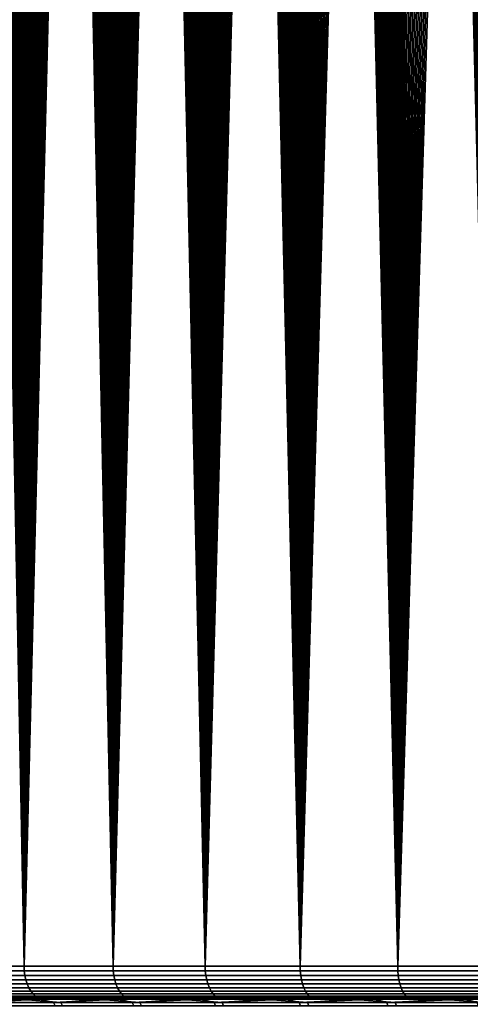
# Model space of a CAD drawing. Header units: metres. Extents: x -240 to 45, y -77 to 27.
# Tile 652 of 656: x 7.35 to 11.46, y -60.55 to -51.57. Entities that reach past the tile are written whole.
import ezdxf

# ---------------------------------------------------------------- set-up
doc = ezdxf.new("R2010")
doc.units = ezdxf.units.M
doc.layers.add('solid_102011X2', color=7, linetype='CONTINUOUS')

msp = doc.modelspace()

# ---------------------------------------------------------------- linework, layer by layer
at = {"layer": 'solid_102011X2'}
for points in [[(6.612108, -60.200001, 116.95919), (7.393722, -60.200001, 117.582504), (6.684337, -23.639614, 117.019508), (6.642581, -23.603434, 116.984711)], [(7.393722, -60.200001, 117.582504), (6.726147, -23.67569, 117.054161), (6.684337, -23.639614, 117.019508)], [(7.393722, -60.200001, 117.582504), (6.76801, -23.711664, 117.088669), (6.726147, -23.67569, 117.054161)], [(7.393722, -60.200001, 117.582504), (6.809928, -23.747536, 117.123032), (6.76801, -23.711664, 117.088669)], [(7.393722, -60.200001, 117.582504), (6.8519, -23.783308, 117.157249), (6.809928, -23.747536, 117.123032)], [(7.393722, -60.200001, 117.582504), (6.893927, -23.818977, 117.191322), (6.8519, -23.783308, 117.157249)], [(7.393722, -60.200001, 117.582504), (6.93601, -23.854548, 117.225258), (6.893927, -23.818977, 117.191322)], [(7.393722, -60.200001, 117.582504), (6.978148, -23.890018, 117.259048), (6.93601, -23.854548, 117.225258)], [(7.393722, -60.200001, 117.582504), (7.020343, -23.925392, 117.292694), (6.978148, -23.890018, 117.259048)], [(7.393722, -60.200001, 117.582504), (7.062595, -23.960665, 117.326202), (7.020343, -23.925392, 117.292694)], [(7.393722, -60.200001, 117.582504), (7.104904, -23.995842, 117.359573), (7.062595, -23.960665, 117.326202)], [(7.393722, -60.200001, 117.582504), (7.147271, -24.030922, 117.392799), (7.104904, -23.995842, 117.359573)], [(7.393722, -60.200001, 117.582504), (7.189696, -24.065905, 117.425896), (7.147271, -24.030922, 117.392799)], [(7.393722, -60.200001, 117.582504), (7.232181, -24.100794, 117.458847), (7.189696, -24.065905, 117.425896)], [(7.393722, -60.200001, 117.582504), (7.274724, -24.135586, 117.491669), (7.232181, -24.100794, 117.458847)], [(7.393722, -60.200001, 117.582504), (7.317327, -24.170284, 117.524353), (7.274724, -24.135586, 117.491669)], [(7.393722, -60.200001, 117.582504), (7.359991, -24.204889, 117.5569), (7.317327, -24.170284, 117.524353)], [(7.393722, -60.200001, 117.582504), (7.402715, -24.239401, 117.589317), (7.359991, -24.204889, 117.5569)], [(7.393722, -60.200001, 117.582504), (8.205433, -60.200001, 118.166084), (7.445501, -24.273819, 117.621597), (7.402715, -24.239401, 117.589317)], [(8.205433, -60.200001, 118.166084), (7.488349, -24.308147, 117.653748), (7.445501, -24.273819, 117.621597)], [(8.205433, -60.200001, 118.166084), (7.531259, -24.342386, 117.68576), (7.488349, -24.308147, 117.653748)], [(8.205433, -60.200001, 118.166084), (7.574229, -24.376534, 117.717644), (7.531259, -24.342386, 117.68576)], [(8.205433, -60.200001, 118.166084), (7.617257, -24.410593, 117.749397), (7.574229, -24.376534, 117.717644)], [(8.205433, -60.200001, 118.166084), (7.660342, -24.444559, 117.781006), (7.617257, -24.410593, 117.749397)], [(8.205433, -60.200001, 118.166084), (7.703483, -24.478432, 117.812485), (7.660342, -24.444559, 117.781006)], [(8.205433, -60.200001, 118.166084), (7.746677, -24.512209, 117.843826), (7.703483, -24.478432, 117.812485)], [(8.205433, -60.200001, 118.166084), (7.789925, -24.545893, 117.875031), (7.746677, -24.512209, 117.843826)], [(8.205433, -60.200001, 118.166084), (7.833222, -24.579479, 117.906097), (7.789925, -24.545893, 117.875031)], [(8.205433, -60.200001, 118.166084), (7.87657, -24.612968, 117.937027), (7.833222, -24.579479, 117.906097)], [(8.205433, -60.200001, 118.166084), (7.919966, -24.646358, 117.967812), (7.87657, -24.612968, 117.937027)], [(8.205433, -60.200001, 118.166084), (7.963408, -24.679647, 117.998459), (7.919966, -24.646358, 117.967812)], [(8.205433, -60.200001, 118.166084), (8.006894, -24.712837, 118.028969), (7.963408, -24.679647, 117.998459)], [(8.205433, -60.200001, 118.166084), (8.050425, -24.745924, 118.059334), (8.006894, -24.712837, 118.028969)], [(8.205433, -60.200001, 118.166084), (8.093996, -24.778906, 118.089561), (8.050425, -24.745924, 118.059334)], [(8.205433, -60.200001, 118.166084), (8.137609, -24.811785, 118.119644), (8.093996, -24.778906, 118.089561)], [(8.205433, -60.200001, 118.166084), (8.181258, -24.844557, 118.149582), (8.137609, -24.811785, 118.119644)], [(8.205433, -60.200001, 118.166084), (8.224946, -24.877222, 118.179375), (8.181258, -24.844557, 118.149582)], [(8.205433, -60.200001, 118.166084), (9.045224, -60.200001, 118.708481), (8.268669, -24.909781, 118.209023), (8.224946, -24.877222, 118.179375)], [(9.045224, -60.200001, 118.708481), (8.312426, -24.942228, 118.238533), (8.268669, -24.909781, 118.209023)], [(9.045224, -60.200001, 118.708481), (8.356215, -24.974566, 118.267891), (8.312426, -24.942228, 118.238533)], [(9.045224, -60.200001, 118.708481), (8.400034, -25.006792, 118.297104), (8.356215, -24.974566, 118.267891)], [(9.045224, -60.200001, 118.708481), (8.443888, -25.038912, 118.326172), (8.400034, -25.006792, 118.297104)], [(9.045224, -60.200001, 118.708481), (8.487778, -25.070929, 118.355103), (8.443888, -25.038912, 118.326172)], [(9.045224, -60.200001, 118.708481), (8.531703, -25.10284, 118.383888), (8.487778, -25.070929, 118.355103)], [(9.045224, -60.200001, 118.708481), (8.575664, -25.134649, 118.412537), (8.531703, -25.10284, 118.383888)], [(9.045224, -60.200001, 118.708481), (8.619659, -25.166355, 118.44104), (8.575664, -25.134649, 118.412537)], [(9.045224, -60.200001, 118.708481), (8.663689, -25.197956, 118.469406), (8.619659, -25.166355, 118.44104)], [(9.045224, -60.200001, 118.708481), (8.707752, -25.229452, 118.497627), (8.663689, -25.197956, 118.469406)], [(9.045224, -60.200001, 118.708481), (8.751848, -25.260845, 118.525711), (8.707752, -25.229452, 118.497627)], [(9.045224, -60.200001, 118.708481), (8.795978, -25.292133, 118.553658), (8.751848, -25.260845, 118.525711)], [(9.045224, -60.200001, 118.708481), (8.840139, -25.323317, 118.581459), (8.795978, -25.292133, 118.553658)], [(9.045224, -60.200001, 118.708481), (8.884333, -25.354395, 118.609116), (8.840139, -25.323317, 118.581459)], [(9.045224, -60.200001, 118.708481), (8.928557, -25.38537, 118.636642), (8.884333, -25.354395, 118.609116)], [(9.045224, -60.200001, 118.708481), (8.972812, -25.416239, 118.664024), (8.928557, -25.38537, 118.636642)], [(9.045224, -60.200001, 118.708481), (9.017097, -25.447002, 118.691261), (8.972812, -25.416239, 118.664024)], [(9.045224, -60.200001, 118.708481), (9.061413, -25.477661, 118.718361), (9.017097, -25.447002, 118.691261)], [(9.045224, -60.200001, 118.708481), (9.911008, -60.200001, 119.208344), (9.105757, -25.508213, 118.745323), (9.061413, -25.477661, 118.718361)], [(9.911008, -60.200001, 119.208344), (9.15013, -25.53866, 118.772148), (9.105757, -25.508213, 118.745323)], [(9.911008, -60.200001, 119.208344), (9.19857, -25.571754, 118.801254), (9.15013, -25.53866, 118.772148)], [(9.911008, -60.200001, 119.208344), (9.247043, -25.604723, 118.830185), (9.19857, -25.571754, 118.801254)], [(9.911008, -60.200001, 119.208344), (9.295547, -25.637566, 118.858955), (9.247043, -25.604723, 118.830185)], [(9.911008, -60.200001, 119.208344), (9.344084, -25.670282, 118.887566), (9.295547, -25.637566, 118.858955)], [(9.911008, -60.200001, 119.208344), (9.392653, -25.702873, 118.916008), (9.344084, -25.670282, 118.887566)], [(9.911008, -60.200001, 119.208344), (9.441257, -25.735342, 118.944283), (9.392653, -25.702873, 118.916008)], [(9.911008, -60.200001, 119.208344), (9.489891, -25.767687, 118.972397), (9.441257, -25.735342, 118.944283)], [(9.911008, -60.200001, 119.208344), (9.538557, -25.799908, 119.000351), (9.489891, -25.767687, 118.972397)], [(9.911008, -60.200001, 119.208344), (9.587253, -25.832005, 119.028137), (9.538557, -25.799908, 119.000351)], [(9.911008, -60.200001, 119.208344), (9.635977, -25.863976, 119.055763), (9.587253, -25.832005, 119.028137)], [(9.911008, -60.200001, 119.208344), (9.684729, -25.895823, 119.083221), (9.635977, -25.863976, 119.055763)], [(9.911008, -60.200001, 119.208344), (9.733507, -25.927544, 119.110512), (9.684729, -25.895823, 119.083221)], [(9.911008, -60.200001, 119.208344), (9.782311, -25.959139, 119.13765), (9.733507, -25.927544, 119.110512)], [(9.911008, -60.200001, 119.208344), (9.831141, -25.990606, 119.164612), (9.782311, -25.959139, 119.13765)], [(9.911008, -60.200001, 119.208344), (9.879992, -26.021948, 119.191414), (9.831141, -25.990606, 119.164612)], [(9.911008, -60.200001, 119.208344), (9.928866, -26.053164, 119.218056), (9.879992, -26.021948, 119.191414)], [(9.911008, -60.200001, 119.208344), (10.800631, -60.200001, 119.664429), (9.977761, -26.084249, 119.24453), (9.928866, -26.053164, 119.218056)], [(10.800631, -60.200001, 119.664429), (10.026677, -26.11521, 119.270844), (9.977761, -26.084249, 119.24453)], [(10.800631, -60.200001, 119.664429), (10.075612, -26.14604, 119.296989), (10.026677, -26.11521, 119.270844)], [(10.800631, -60.200001, 119.664429), (10.124564, -26.176743, 119.322968), (10.075612, -26.14604, 119.296989)], [(10.800631, -60.200001, 119.664429), (10.173533, -26.207314, 119.348785), (10.124564, -26.176743, 119.322968)], [(10.800631, -60.200001, 119.664429), (10.222518, -26.237757, 119.374443), (10.173533, -26.207314, 119.348785)], [(10.800631, -60.200001, 119.664429), (10.271518, -26.26807, 119.399933), (10.222518, -26.237757, 119.374443)], [(10.800631, -60.200001, 119.664429), (10.320531, -26.298254, 119.425262), (10.271518, -26.26807, 119.399933)], [(10.800631, -60.200001, 119.664429), (10.369564, -26.328312, 119.450424), (10.320531, -26.298254, 119.425262)], [(10.800631, -60.200001, 119.664429), (10.418615, -26.358242, 119.475426), (10.369564, -26.328312, 119.450424)], [(10.800631, -60.200001, 119.664429), (10.467685, -26.388048, 119.500275), (10.418615, -26.358242, 119.475426)], [(10.800631, -60.200001, 119.664429), (10.51677, -26.417727, 119.524956), (10.467685, -26.388048, 119.500275)], [(10.800631, -60.200001, 119.664429), (10.565871, -26.447279, 119.549477), (10.51677, -26.417727, 119.524956)], [(10.800631, -60.200001, 119.664429), (10.614985, -26.476704, 119.573845), (10.565871, -26.447279, 119.549477)], [(10.800631, -60.200001, 119.664429), (10.664112, -26.505999, 119.598045), (10.614985, -26.476704, 119.573845)], [(10.800631, -60.200001, 119.664429), (10.71325, -26.535168, 119.622086), (10.664112, -26.505999, 119.598045)], [(10.800631, -60.200001, 119.664429), (10.762398, -26.564207, 119.645966), (10.71325, -26.535168, 119.622086)], [(10.800631, -60.200001, 119.664429), (10.811554, -26.593117, 119.669685), (10.762398, -26.564207, 119.645966)], [(10.800631, -60.200001, 119.664429), (11.711883, -60.200001, 120.0756), (10.860717, -26.621897, 119.693237), (10.811554, -26.593117, 119.669685)], [(11.711883, -60.200001, 120.0756), (10.909885, -26.650547, 119.716637), (10.860717, -26.621897, 119.693237)], [(11.711883, -60.200001, 120.0756), (10.959059, -26.679066, 119.739868), (10.909885, -26.650547, 119.716637)], [(11.711883, -60.200001, 120.0756), (11.008235, -26.707453, 119.762939), (10.959059, -26.679066, 119.739868)], [(11.711883, -60.200001, 120.0756), (11.057412, -26.73571, 119.785851), (11.008235, -26.707453, 119.762939)], [(11.711883, -60.200001, 120.0756), (11.10659, -26.763834, 119.808601), (11.057412, -26.73571, 119.785851)], [(11.711883, -60.200001, 120.0756), (11.155767, -26.791824, 119.831192), (11.10659, -26.763834, 119.808601)], [(11.711883, -60.200001, 120.0756), (11.204943, -26.819683, 119.853615), (11.155767, -26.791824, 119.831192)], [(11.711883, -60.200001, 120.0756), (11.254114, -26.847408, 119.875885), (11.204943, -26.819683, 119.853615)], [(11.711883, -60.200001, 120.0756), (11.303283, -26.875002, 119.897987), (11.254114, -26.847408, 119.875885)], [(11.711883, -60.200001, 120.0756), (11.357371, -26.905203, 119.922119), (11.303283, -26.875002, 119.897987)], [(11.711883, -60.200001, 120.0756), (11.411461, -26.935247, 119.94606), (11.357371, -26.905203, 119.922119)], [(11.711883, -60.200001, 120.0756), (11.46555, -26.965136, 119.969818), (11.411461, -26.935247, 119.94606)], [(6.612108, -60.200001, 86.240807), (7.345417, -29.180084, 85.654198), (7.39087, -29.21163, 85.619652)], [(6.612108, -60.200001, 86.240807), (7.39087, -29.21163, 85.619652), (7.436337, -29.242985, 85.585304), (7.393722, -60.200001, 85.617493)], [(7.393722, -60.200001, 85.617493), (7.436337, -29.242985, 85.585304), (7.481819, -29.274149, 85.55114)], [(7.393722, -60.200001, 85.617493), (7.481819, -29.274149, 85.55114), (7.527314, -29.30512, 85.517174)], [(7.393722, -60.200001, 85.617493), (7.527314, -29.30512, 85.517174), (7.572817, -29.335892, 85.483398)], [(7.393722, -60.200001, 85.617493), (7.572817, -29.335892, 85.483398), (7.618328, -29.366467, 85.449821)], [(7.393722, -60.200001, 85.617493), (7.618328, -29.366467, 85.449821), (7.663848, -29.396845, 85.416428)], [(7.393722, -60.200001, 85.617493), (7.663848, -29.396845, 85.416428), (7.709375, -29.427029, 85.383232)], [(7.393722, -60.200001, 85.617493), (7.709375, -29.427029, 85.383232), (7.754911, -29.457016, 85.35022)], [(7.393722, -60.200001, 85.617493), (7.754911, -29.457016, 85.35022), (7.800454, -29.486811, 85.317398)], [(7.393722, -60.200001, 85.617493), (7.800454, -29.486811, 85.317398), (7.846004, -29.516415, 85.284767)], [(7.393722, -60.200001, 85.617493), (7.846004, -29.516415, 85.284767), (7.891562, -29.545828, 85.252319)], [(7.393722, -60.200001, 85.617493), (7.891562, -29.545828, 85.252319), (7.937127, -29.575048, 85.220062)], [(7.393722, -60.200001, 85.617493), (7.937127, -29.575048, 85.220062), (7.982698, -29.604084, 85.187981)], [(7.393722, -60.200001, 85.617493), (7.982698, -29.604084, 85.187981), (8.028277, -29.632929, 85.15609)], [(7.393722, -60.200001, 85.617493), (8.028277, -29.632929, 85.15609), (8.073862, -29.661589, 85.124382)], [(7.393722, -60.200001, 85.617493), (8.073862, -29.661589, 85.124382), (8.119453, -29.690063, 85.092857)], [(7.393722, -60.200001, 85.617493), (8.119453, -29.690063, 85.092857), (8.165051, -29.718353, 85.061516)], [(7.393722, -60.200001, 85.617493), (8.165051, -29.718353, 85.061516), (8.210656, -29.74646, 85.03035), (8.205433, -60.200001, 85.033913)], [(8.205433, -60.200001, 85.033913), (8.210656, -29.74646, 85.03035), (8.256267, -29.774385, 84.999367)], [(8.205433, -60.200001, 85.033913), (8.256267, -29.774385, 84.999367), (8.301884, -29.80213, 84.968567)], [(8.205433, -60.200001, 85.033913), (8.301884, -29.80213, 84.968567), (8.347502, -29.829687, 84.937943)], [(8.205433, -60.200001, 85.033913), (8.347502, -29.829687, 84.937943), (8.393117, -29.85705, 84.907494)], [(8.205433, -60.200001, 85.033913), (8.393117, -29.85705, 84.907494), (8.438729, -29.884224, 84.877235)], [(8.205433, -60.200001, 85.033913), (8.438729, -29.884224, 84.877235), (8.484338, -29.911205, 84.84716)], [(8.205433, -60.200001, 85.033913), (8.484338, -29.911205, 84.84716), (8.529944, -29.937998, 84.817261)], [(8.205433, -60.200001, 85.033913), (8.529944, -29.937998, 84.817261), (8.575548, -29.964603, 84.787537)], [(8.205433, -60.200001, 85.033913), (8.575548, -29.964603, 84.787537), (8.621148, -29.991022, 84.757996)], [(8.205433, -60.200001, 85.033913), (8.621148, -29.991022, 84.757996), (8.666746, -30.017258, 84.72863)], [(8.205433, -60.200001, 85.033913), (8.666746, -30.017258, 84.72863), (8.71234, -30.043306, 84.69944)], [(8.205433, -60.200001, 85.033913), (8.71234, -30.043306, 84.69944), (8.757933, -30.069176, 84.670425)], [(8.205433, -60.200001, 85.033913), (8.757933, -30.069176, 84.670425), (8.808588, -30.097706, 84.63839)], [(8.205433, -60.200001, 85.033913), (8.808588, -30.097706, 84.63839), (8.85924, -30.126015, 84.606567)], [(8.205433, -60.200001, 85.033913), (8.85924, -30.126015, 84.606567), (8.909888, -30.154102, 84.574959)], [(8.205433, -60.200001, 85.033913), (8.909888, -30.154102, 84.574959), (8.960534, -30.181973, 84.543556)], [(8.205433, -60.200001, 85.033913), (8.960534, -30.181973, 84.543556), (9.011178, -30.209629, 84.512367)], [(8.205433, -60.200001, 85.033913), (9.011178, -30.209629, 84.512367), (9.061818, -30.237068, 84.481392), (9.045224, -60.200001, 84.491516)], [(9.045224, -60.200001, 84.491516), (9.061818, -30.237068, 84.481392), (9.112457, -30.264297, 84.450615)], [(9.045224, -60.200001, 84.491516), (9.112457, -30.264297, 84.450615), (9.163088, -30.291306, 84.420052)], [(9.045224, -60.200001, 84.491516), (9.163088, -30.291306, 84.420052), (9.213703, -30.318085, 84.389694)], [(9.045224, -60.200001, 84.491516), (9.213703, -30.318085, 84.389694), (9.264302, -30.344637, 84.35955)], [(9.045224, -60.200001, 84.491516), (9.264302, -30.344637, 84.35955), (9.314888, -30.370964, 84.32962)], [(9.045224, -60.200001, 84.491516), (9.314888, -30.370964, 84.32962), (9.365459, -30.397066, 84.299896)], [(9.045224, -60.200001, 84.491516), (9.365459, -30.397066, 84.299896), (9.416017, -30.422949, 84.270378)], [(9.045224, -60.200001, 84.491516), (9.416017, -30.422949, 84.270378), (9.466561, -30.448612, 84.241066)], [(9.045224, -60.200001, 84.491516), (9.466561, -30.448612, 84.241066), (9.517093, -30.474058, 84.21196)], [(9.045224, -60.200001, 84.491516), (9.517093, -30.474058, 84.21196), (9.567613, -30.49929, 84.183052)], [(9.045224, -60.200001, 84.491516), (9.567613, -30.49929, 84.183052), (9.618121, -30.524309, 84.154343)], [(9.045224, -60.200001, 84.491516), (9.618121, -30.524309, 84.154343), (9.668618, -30.549116, 84.125832)], [(9.045224, -60.200001, 84.491516), (9.668618, -30.549116, 84.125832), (9.719106, -30.573713, 84.097527)], [(9.045224, -60.200001, 84.491516), (9.719106, -30.573713, 84.097527), (9.769583, -30.598104, 84.069412)], [(9.045224, -60.200001, 84.491516), (9.769583, -30.598104, 84.069412), (9.820051, -30.622292, 84.041496)], [(9.045224, -60.200001, 84.491516), (9.820051, -30.622292, 84.041496), (9.870511, -30.646275, 84.013771)], [(9.045224, -60.200001, 84.491516), (9.870511, -30.646275, 84.013771), (9.920963, -30.670057, 83.986237), (9.911008, -60.200001, 83.991661)], [(9.911008, -60.200001, 83.991661), (9.920963, -30.670057, 83.986237), (9.971401, -30.693634, 83.9589)], [(9.911008, -60.200001, 83.991661), (9.971401, -30.693634, 83.9589), (10.021817, -30.716991, 83.931763)], [(9.911008, -60.200001, 83.991661), (10.021817, -30.716991, 83.931763), (10.072209, -30.740131, 83.904823)], [(9.911008, -60.200001, 83.991661), (10.072209, -30.740131, 83.904823), (10.12258, -30.763058, 83.878082)], [(9.911008, -60.200001, 83.991661), (10.12258, -30.763058, 83.878082), (10.172929, -30.78577, 83.851532)], [(9.911008, -60.200001, 83.991661), (10.172929, -30.78577, 83.851532), (10.223259, -30.808273, 83.825172)], [(9.911008, -60.200001, 83.991661), (10.223259, -30.808273, 83.825172), (10.273569, -30.830568, 83.799004)], [(9.911008, -60.200001, 83.991661), (10.273569, -30.830568, 83.799004), (10.323861, -30.852657, 83.773026)], [(9.911008, -60.200001, 83.991661), (10.323861, -30.852657, 83.773026), (10.374137, -30.87454, 83.747238)], [(9.911008, -60.200001, 83.991661), (10.374137, -30.87454, 83.747238), (10.424396, -30.896223, 83.721634)], [(9.911008, -60.200001, 83.991661), (10.424396, -30.896223, 83.721634), (10.474639, -30.917706, 83.69622)], [(9.911008, -60.200001, 83.991661), (10.474639, -30.917706, 83.69622), (10.524869, -30.93899, 83.67099)], [(9.911008, -60.200001, 83.991661), (10.524869, -30.93899, 83.67099), (10.575086, -30.960079, 83.645935)], [(9.911008, -60.200001, 83.991661), (10.575086, -30.960079, 83.645935), (10.62529, -30.980974, 83.621071)], [(9.911008, -60.200001, 83.991661), (10.62529, -30.980974, 83.621071), (10.675483, -31.001678, 83.596375)], [(9.911008, -60.200001, 83.991661), (10.675483, -31.001678, 83.596375), (10.725666, -31.022192, 83.571869)], [(9.911008, -60.200001, 83.991661), (10.725666, -31.022192, 83.571869), (10.775834, -31.042513, 83.547539)], [(9.911008, -60.200001, 83.991661), (10.775834, -31.042513, 83.547539), (10.825975, -31.062626, 83.523392), (10.800632, -60.200001, 83.535576)], [(10.800632, -60.200001, 83.535576), (10.825975, -31.062626, 83.523392), (10.87609, -31.082535, 83.499428)], [(10.800632, -60.200001, 83.535576), (10.87609, -31.082535, 83.499428), (10.926179, -31.102238, 83.475647)], [(10.800632, -60.200001, 83.535576), (10.926179, -31.102238, 83.475647), (10.976243, -31.121742, 83.452049)], [(10.800632, -60.200001, 83.535576), (10.976243, -31.121742, 83.452049), (11.026285, -31.141047, 83.428635)], [(10.800632, -60.200001, 83.535576), (11.026285, -31.141047, 83.428635), (11.082556, -31.162527, 83.402496)], [(10.800632, -60.200001, 83.535576), (11.082556, -31.162527, 83.402496), (11.138802, -31.183762, 83.376587)], [(10.800632, -60.200001, 83.535576), (11.138802, -31.183762, 83.376587), (11.195024, -31.204754, 83.350891)], [(10.800632, -60.200001, 83.535576), (11.195024, -31.204754, 83.350891), (11.251223, -31.225504, 83.325424)], [(10.800632, -60.200001, 83.535576), (11.251223, -31.225504, 83.325424), (11.307403, -31.246016, 83.300171)], [(10.800632, -60.200001, 83.535576), (11.307403, -31.246016, 83.300171), (11.363564, -31.266293, 83.275131)], [(10.800632, -60.200001, 83.535576), (11.363564, -31.266293, 83.275131), (11.419709, -31.286337, 83.250305)], [(10.800632, -60.200001, 83.535576), (11.419709, -31.286337, 83.250305), (11.475841, -31.306152, 83.225685)], [(10.800632, -60.200001, 83.535576), (11.475841, -31.306152, 83.225685), (11.53196, -31.325741, 83.201279)], [(10.800632, -60.200001, 83.535576), (11.53196, -31.325741, 83.201279), (11.588058, -31.345097, 83.177086)], [(10.800632, -60.200001, 83.535576), (11.588058, -31.345097, 83.177086), (11.64412, -31.364204, 83.153114)], [(10.800632, -60.200001, 83.535576), (11.64412, -31.364204, 83.153114), (11.70015, -31.38307, 83.129349)], [(10.800632, -60.200001, 83.535576), (11.70015, -31.38307, 83.129349), (11.756148, -31.401691, 83.105804), (11.711883, -60.200001, 83.124405)], [(6.614036, -60.242313, 116.956894), (7.395532, -60.242313, 117.580116), (7.393722, -60.200001, 117.582504), (6.612108, -60.200001, 116.95919)], [(7.395532, -60.242313, 85.619881), (6.614036, -60.242313, 86.243103), (6.612108, -60.200001, 86.240807), (7.393722, -60.200001, 85.617493)], [(7.395532, -60.242313, 117.580116), (8.207122, -60.242313, 118.163612), (8.205433, -60.200001, 118.166084), (7.393722, -60.200001, 117.582504)], [(8.207122, -60.242313, 85.036392), (7.395532, -60.242313, 85.619881), (7.393722, -60.200001, 85.617493), (8.205433, -60.200001, 85.033913)], [(8.207122, -60.242313, 118.163612), (9.046788, -60.242313, 118.705925), (9.045224, -60.200001, 118.708481), (8.205433, -60.200001, 118.166084)], [(9.046788, -60.242313, 84.49408), (8.207122, -60.242313, 85.036392), (8.205433, -60.200001, 85.033913), (9.045224, -60.200001, 84.491516)], [(9.046788, -60.242313, 118.705925), (9.912442, -60.242313, 119.205711), (9.911008, -60.200001, 119.208344), (9.045224, -60.200001, 118.708481)], [(9.912442, -60.242313, 83.994293), (9.046788, -60.242313, 84.49408), (9.045224, -60.200001, 84.491516), (9.911008, -60.200001, 83.991661)], [(9.912442, -60.242313, 119.205711), (10.801932, -60.242313, 119.66172), (10.800631, -60.200001, 119.664429), (9.911008, -60.200001, 119.208344)], [(10.801932, -60.242313, 83.538277), (9.912442, -60.242313, 83.994293), (9.911008, -60.200001, 83.991661), (10.800632, -60.200001, 83.535576)], [(10.801932, -60.242313, 119.66172), (11.713047, -60.242313, 120.072838), (11.711883, -60.200001, 120.0756), (10.800631, -60.200001, 119.664429)], [(11.713047, -60.242313, 83.127167), (10.801932, -60.242313, 83.538277), (10.800632, -60.200001, 83.535576), (11.711883, -60.200001, 83.124405)], [(6.619858, -60.284191, 116.949959), (7.401001, -60.284191, 117.572899), (7.395532, -60.242313, 117.580116), (6.614036, -60.242313, 116.956894)], [(7.401001, -60.284191, 85.627106), (6.619858, -60.284191, 86.250046), (6.614036, -60.242313, 86.243103), (7.395532, -60.242313, 85.619881)], [(6.629455, -60.324352, 116.938522), (7.410016, -60.324352, 117.560997), (7.401001, -60.284191, 117.572899), (6.619858, -60.284191, 116.949959)], [(7.410016, -60.324352, 85.639008), (6.629455, -60.324352, 86.261482), (6.619858, -60.284191, 86.250046), (7.401001, -60.284191, 85.627106)], [(7.401001, -60.284191, 117.572899), (8.212224, -60.284191, 118.156128), (8.207122, -60.242313, 118.163612), (7.395532, -60.242313, 117.580116)], [(8.212224, -60.284191, 85.043877), (7.401001, -60.284191, 85.627106), (7.395532, -60.242313, 85.619881), (8.207122, -60.242313, 85.036392)], [(7.410016, -60.324352, 117.560997), (8.220634, -60.324352, 118.143791), (8.212224, -60.284191, 118.156128), (7.401001, -60.284191, 117.572899)], [(8.220634, -60.324352, 85.056206), (7.410016, -60.324352, 85.639008), (7.401001, -60.284191, 85.627106), (8.212224, -60.284191, 85.043877)], [(8.212224, -60.284191, 118.156128), (9.051511, -60.284191, 118.698196), (9.046788, -60.242313, 118.705925), (8.207122, -60.242313, 118.163612)], [(9.051511, -60.284191, 84.501808), (8.212224, -60.284191, 85.043877), (8.207122, -60.242313, 85.036392), (9.046788, -60.242313, 84.49408)], [(8.220634, -60.324352, 118.143791), (9.059296, -60.324352, 118.685455), (9.051511, -60.284191, 118.698196), (8.212224, -60.284191, 118.156128)], [(9.059296, -60.324352, 84.514542), (8.220634, -60.324352, 85.056206), (8.212224, -60.284191, 85.043877), (9.051511, -60.284191, 84.501808)], [(9.051511, -60.284191, 118.698196), (9.916774, -60.284191, 119.197754), (9.912442, -60.242313, 119.205711), (9.046788, -60.242313, 118.705925)], [(9.916774, -60.284191, 84.002243), (9.051511, -60.284191, 84.501808), (9.046788, -60.242313, 84.49408), (9.912442, -60.242313, 83.994293)], [(9.059296, -60.324352, 118.685455), (9.923914, -60.324352, 119.184647), (9.916774, -60.284191, 119.197754), (9.051511, -60.284191, 118.698196)], [(9.923914, -60.324352, 84.015358), (9.059296, -60.324352, 84.514542), (9.051511, -60.284191, 84.501808), (9.916774, -60.284191, 84.002243)], [(9.916774, -60.284191, 119.197754), (10.805861, -60.284191, 119.653564), (10.801932, -60.242313, 119.66172), (9.912442, -60.242313, 119.205711)], [(10.805861, -60.284191, 83.546432), (9.916774, -60.284191, 84.002243), (9.912442, -60.242313, 83.994293), (10.801932, -60.242313, 83.538277)], [(9.923914, -60.324352, 119.184647), (10.81234, -60.324352, 119.640114), (10.805861, -60.284191, 119.653564), (9.916774, -60.284191, 119.197754)], [(10.81234, -60.324352, 83.559891), (9.923914, -60.324352, 84.015358), (9.916774, -60.284191, 84.002243), (10.805861, -60.284191, 83.546432)], [(10.805861, -60.284191, 119.653564), (11.716565, -60.284191, 120.064491), (11.713047, -60.242313, 120.072838), (10.801932, -60.242313, 119.66172)], [(11.716565, -60.284191, 83.135513), (10.805861, -60.284191, 83.546432), (10.801932, -60.242313, 83.538277), (11.713047, -60.242313, 83.127167)], [(10.81234, -60.324352, 119.640114), (11.722364, -60.324352, 120.050728), (11.716565, -60.284191, 120.064491), (10.805861, -60.284191, 119.653564)], [(11.722364, -60.324352, 83.149269), (10.81234, -60.324352, 83.559891), (10.805861, -60.284191, 83.546432), (11.716565, -60.284191, 83.135513)], [(6.642631, -60.361977, 116.922813), (7.422393, -60.361977, 117.544655), (7.410016, -60.324352, 117.560997), (6.629455, -60.324352, 116.938522)], [(7.422393, -60.361977, 85.655342), (6.642631, -60.361977, 86.277184), (6.629455, -60.324352, 86.261482), (7.410016, -60.324352, 85.639008)], [(6.659119, -60.396297, 116.903168), (7.437881, -60.396297, 117.524208), (7.422393, -60.361977, 117.544655), (6.642631, -60.361977, 116.922813)], [(7.437881, -60.396297, 85.675789), (6.659119, -60.396297, 86.296837), (6.642631, -60.361977, 86.277184), (7.422393, -60.361977, 85.655342)], [(7.422393, -60.361977, 117.544655), (8.232183, -60.361977, 118.126854), (8.220634, -60.324352, 118.143791), (7.410016, -60.324352, 117.560997)], [(8.232183, -60.361977, 85.073143), (7.422393, -60.361977, 85.655342), (7.410016, -60.324352, 85.639008), (8.220634, -60.324352, 85.056206)], [(7.437881, -60.396297, 117.524208), (8.246632, -60.396297, 118.105659), (8.232183, -60.361977, 118.126854), (7.422393, -60.361977, 117.544655)], [(8.246632, -60.396297, 85.094337), (7.437881, -60.396297, 85.675789), (7.422393, -60.361977, 85.655342), (8.232183, -60.361977, 85.073143)], [(8.232183, -60.361977, 118.126854), (9.069984, -60.361977, 118.667961), (9.059296, -60.324352, 118.685455), (8.220634, -60.324352, 118.143791)], [(9.069984, -60.361977, 84.532036), (8.232183, -60.361977, 85.073143), (8.220634, -60.324352, 85.056206), (9.059296, -60.324352, 84.514542)], [(8.246632, -60.396297, 118.105659), (9.08336, -60.396297, 118.64608), (9.069984, -60.361977, 118.667961), (8.232183, -60.361977, 118.126854)], [(9.08336, -60.396297, 84.553925), (8.246632, -60.396297, 85.094337), (8.232183, -60.361977, 85.073143), (9.069984, -60.361977, 84.532036)], [(9.069984, -60.361977, 118.667961), (9.933718, -60.361977, 119.166641), (9.923914, -60.324352, 119.184647), (9.059296, -60.324352, 118.685455)], [(9.933718, -60.361977, 84.033363), (9.069984, -60.361977, 84.532036), (9.059296, -60.324352, 84.514542), (9.923914, -60.324352, 84.015358)], [(9.08336, -60.396297, 118.64608), (9.945985, -60.396297, 119.144112), (9.933718, -60.361977, 119.166641), (9.069984, -60.361977, 118.667961)], [(9.945985, -60.396297, 84.055885), (9.08336, -60.396297, 84.553925), (9.069984, -60.361977, 84.532036), (9.933718, -60.361977, 84.033363)], [(9.933718, -60.361977, 119.166641), (10.821234, -60.361977, 119.621643), (10.81234, -60.324352, 119.640114), (9.923914, -60.324352, 119.184647)], [(10.821234, -60.361977, 83.578354), (9.933718, -60.361977, 84.033363), (9.923914, -60.324352, 84.015358), (10.81234, -60.324352, 83.559891)], [(9.945985, -60.396297, 119.144112), (10.832363, -60.396297, 119.598534), (10.821234, -60.361977, 119.621643), (9.933718, -60.361977, 119.166641)], [(10.832363, -60.396297, 83.601463), (9.945985, -60.396297, 84.055885), (9.933718, -60.361977, 84.033363), (10.821234, -60.361977, 83.578354)], [(10.821234, -60.361977, 119.621643), (11.730328, -60.361977, 120.031845), (11.722364, -60.324352, 120.050728), (10.81234, -60.324352, 119.640114)], [(11.730328, -60.361977, 83.168159), (10.821234, -60.361977, 83.578354), (10.81234, -60.324352, 83.559891), (11.722364, -60.324352, 83.149269)], [(10.832363, -60.396297, 119.598534), (11.740291, -60.396297, 120.008209), (11.730328, -60.361977, 120.031845), (10.821234, -60.361977, 119.621643)], [(11.740291, -60.396297, 83.191795), (10.832363, -60.396297, 83.601463), (10.821234, -60.361977, 83.578354), (11.730328, -60.361977, 83.168159)], [(6.678581, -60.426613, 116.879974), (7.456162, -60.426613, 117.500076), (7.437881, -60.396297, 117.524208), (6.659119, -60.396297, 116.903168)], [(7.456162, -60.426613, 85.699928), (6.678581, -60.426613, 86.32003), (6.659119, -60.396297, 86.296837), (7.437881, -60.396297, 85.675789)], [(6.70062, -60.452305, 116.853706), (7.476865, -60.452305, 117.47274), (7.456162, -60.426613, 117.500076), (6.678581, -60.426613, 116.879974)], [(7.476865, -60.452305, 85.727257), (6.70062, -60.452305, 86.346291), (6.678581, -60.426613, 86.32003), (7.456162, -60.426613, 85.699928)], [(6.724788, -60.472855, 116.824905), (7.499567, -60.472855, 117.442772), (7.476865, -60.452305, 117.47274), (6.70062, -60.452305, 116.853706)], [(7.499567, -60.472855, 85.757225), (6.724788, -60.472855, 86.375092), (6.70062, -60.452305, 86.346291), (7.476865, -60.452305, 85.727257)], [(6.75059, -60.487835, 116.794159), (7.523805, -60.487835, 117.410774), (7.499567, -60.472855, 117.442772), (6.724788, -60.472855, 116.824905)], [(7.523805, -60.487835, 85.78923), (6.75059, -60.487835, 86.405846), (6.724788, -60.472855, 86.375092), (7.499567, -60.472855, 85.757225)], [(7.456162, -60.426613, 117.500076), (8.263687, -60.426613, 118.080643), (8.246632, -60.396297, 118.105659), (7.437881, -60.396297, 117.524208)], [(8.263687, -60.426613, 85.119354), (7.456162, -60.426613, 85.699928), (7.437881, -60.396297, 85.675789), (8.246632, -60.396297, 85.094337)], [(7.476865, -60.452305, 117.47274), (8.283002, -60.452305, 118.052315), (8.263687, -60.426613, 118.080643), (7.456162, -60.426613, 117.500076)], [(8.283002, -60.452305, 85.147682), (7.476865, -60.452305, 85.727257), (7.456162, -60.426613, 85.699928), (8.263687, -60.426613, 85.119354)], [(7.499567, -60.472855, 117.442772), (8.304181, -60.472855, 118.021248), (8.283002, -60.452305, 118.052315), (7.476865, -60.452305, 117.47274)], [(8.304181, -60.472855, 85.178749), (7.499567, -60.472855, 85.757225), (7.476865, -60.452305, 85.727257), (8.283002, -60.452305, 85.147682)], [(7.523805, -60.487835, 117.410774), (8.326794, -60.487835, 117.988083), (8.304181, -60.472855, 118.021248), (7.499567, -60.472855, 117.442772)], [(8.326794, -60.487835, 85.211914), (7.523805, -60.487835, 85.78923), (7.499567, -60.472855, 85.757225), (8.304181, -60.472855, 85.178749)], [(8.263687, -60.426613, 118.080643), (9.099147, -60.426613, 118.620239), (9.08336, -60.396297, 118.64608), (8.246632, -60.396297, 118.105659)], [(9.099147, -60.426613, 84.579758), (8.263687, -60.426613, 85.119354), (8.246632, -60.396297, 85.094337), (9.08336, -60.396297, 84.553925)], [(8.283002, -60.452305, 118.052315), (9.117025, -60.452305, 118.590981), (9.099147, -60.426613, 118.620239), (8.263687, -60.426613, 118.080643)], [(9.117025, -60.452305, 84.609016), (8.283002, -60.452305, 85.147682), (8.263687, -60.426613, 85.119354), (9.099147, -60.426613, 84.579758)], [(8.304181, -60.472855, 118.021248), (9.13663, -60.472855, 118.558899), (9.117025, -60.452305, 118.590981), (8.283002, -60.452305, 118.052315)], [(9.13663, -60.472855, 84.641098), (8.304181, -60.472855, 85.178749), (8.283002, -60.452305, 85.147682), (9.117025, -60.452305, 84.609016)], [(8.326794, -60.487835, 117.988083), (9.157561, -60.487835, 118.524651), (9.13663, -60.472855, 118.558899), (8.304181, -60.472855, 118.021248)], [(9.157561, -60.487835, 84.675346), (8.326794, -60.487835, 85.211914), (8.304181, -60.472855, 85.178749), (9.13663, -60.472855, 84.641098)], [(9.099147, -60.426613, 118.620239), (9.960465, -60.426613, 119.117523), (9.945985, -60.396297, 119.144112), (9.08336, -60.396297, 118.64608)], [(9.960465, -60.426613, 84.082474), (9.099147, -60.426613, 84.579758), (9.08336, -60.396297, 84.553925), (9.945985, -60.396297, 84.055885)], [(9.117025, -60.452305, 118.590981), (9.976863, -60.452305, 119.08741), (9.960465, -60.426613, 119.117523), (9.099147, -60.426613, 118.620239)], [(9.976863, -60.452305, 84.112587), (9.117025, -60.452305, 84.609016), (9.099147, -60.426613, 84.579758), (9.960465, -60.426613, 84.082474)], [(9.13663, -60.472855, 118.558899), (9.994844, -60.472855, 119.05439), (9.976863, -60.452305, 119.08741), (9.117025, -60.452305, 118.590981)], [(9.994844, -60.472855, 84.145607), (9.13663, -60.472855, 84.641098), (9.117025, -60.452305, 84.609016), (9.976863, -60.452305, 84.112587)], [(9.157561, -60.487835, 118.524651), (10.014042, -60.487835, 119.019142), (9.994844, -60.472855, 119.05439), (9.13663, -60.472855, 118.558899)], [(10.014042, -60.487835, 84.180862), (9.157561, -60.487835, 84.675346), (9.13663, -60.472855, 84.641098), (9.994844, -60.472855, 84.145607)], [(9.960465, -60.426613, 119.117523), (10.8455, -60.426613, 119.571251), (10.832363, -60.396297, 119.598534), (9.945985, -60.396297, 119.144112)], [(10.8455, -60.426613, 83.628746), (9.960465, -60.426613, 84.082474), (9.945985, -60.396297, 84.055885), (10.832363, -60.396297, 83.601463)], [(9.976863, -60.452305, 119.08741), (10.860376, -60.452305, 119.540359), (10.8455, -60.426613, 119.571251), (9.960465, -60.426613, 119.117523)], [(10.860376, -60.452305, 83.659637), (9.976863, -60.452305, 84.112587), (9.960465, -60.426613, 84.082474), (10.8455, -60.426613, 83.628746)], [(9.994844, -60.472855, 119.05439), (10.87669, -60.472855, 119.506485), (10.860376, -60.452305, 119.540359), (9.976863, -60.452305, 119.08741)], [(10.87669, -60.472855, 83.693512), (9.994844, -60.472855, 84.145607), (9.976863, -60.452305, 84.112587), (10.860376, -60.452305, 83.659637)], [(10.014042, -60.487835, 119.019142), (10.894107, -60.487835, 119.470322), (10.87669, -60.472855, 119.506485), (9.994844, -60.472855, 119.05439)], [(10.894107, -60.487835, 83.729675), (10.014042, -60.487835, 84.180862), (9.994844, -60.472855, 84.145607), (10.87669, -60.472855, 83.693512)], [(10.8455, -60.426613, 119.571251), (11.752051, -60.426613, 119.980309), (11.740291, -60.396297, 120.008209), (10.832363, -60.396297, 119.598534)], [(11.752051, -60.426613, 83.219696), (10.8455, -60.426613, 83.628746), (10.832363, -60.396297, 83.601463), (11.740291, -60.396297, 83.191795)], [(10.860376, -60.452305, 119.540359), (11.765369, -60.452305, 119.948708), (11.752051, -60.426613, 119.980309), (10.8455, -60.426613, 119.571251)], [(11.765369, -60.452305, 83.251289), (10.860376, -60.452305, 83.659637), (10.8455, -60.426613, 83.628746), (11.752051, -60.426613, 83.219696)], [(10.87669, -60.472855, 119.506485), (11.779974, -60.472855, 119.914062), (11.765369, -60.452305, 119.948708), (10.860376, -60.452305, 119.540359)], [(11.779974, -60.472855, 83.285934), (10.87669, -60.472855, 83.693512), (10.860376, -60.452305, 83.659637), (11.765369, -60.452305, 83.251289)], [(10.894107, -60.487835, 119.470322), (11.795567, -60.487835, 119.877075), (11.779974, -60.472855, 119.914062), (10.87669, -60.472855, 119.506485)], [(11.795567, -60.487835, 83.322922), (10.894107, -60.487835, 83.729675), (10.87669, -60.472855, 83.693512), (11.779974, -60.472855, 83.285934)], [(6.777501, -60.496948, 116.762085), (7.549084, -60.496948, 117.377403), (7.523805, -60.487835, 117.410774), (6.75059, -60.487835, 116.794159)], [(7.549084, -60.496948, 85.822601), (6.777501, -60.496948, 86.43792), (6.75059, -60.487835, 86.405846), (7.523805, -60.487835, 85.78923)], [(6.777501, -60.496948, 86.43792), (7.549084, -60.496948, 85.822601), (7.594282, -60.5, 85.841942), (6.823068, -60.5, 86.455444)], [(6.777501, -60.496948, 116.762085), (6.82305, -60.5, 116.744545), (7.594264, -60.5, 117.35804), (7.549084, -60.496948, 117.377403)], [(8.061277, -60.5, 115.782761), (7.594264, -60.5, 117.35804), (6.82305, -60.5, 116.744545), (7.348072, -60.5, 115.176659)], [(7.537617, -60.5, 87.856041), (6.847644, -60.5, 88.488441), (6.823068, -60.5, 86.455444), (7.594282, -60.5, 85.841942)], [(6.973784, -60.532379, 88.392662), (6.847644, -60.5, 88.488441), (7.537617, -60.5, 87.856041)], [(7.661872, -60.532379, 87.772545), (6.973784, -60.532379, 88.392662), (7.537617, -60.5, 87.856041)], [(7.676093, -60.562321, 87.789154), (6.988832, -60.562321, 88.408531), (6.973784, -60.532379, 88.392662), (7.661872, -60.532379, 87.772545)], [(7.038019, -60.532379, 114.867958), (7.729108, -60.532379, 115.484734), (7.348072, -60.5, 115.176659)], [(7.052989, -60.562321, 114.85202), (7.743248, -60.562321, 115.468056), (7.729108, -60.532379, 115.484734), (7.038019, -60.532379, 114.867958)], [(7.729108, -60.532379, 115.484734), (8.061277, -60.5, 115.782761), (7.348072, -60.5, 115.176659)], [(7.549084, -60.496948, 117.377403), (8.350378, -60.496948, 117.953491), (8.326794, -60.487835, 117.988083), (7.523805, -60.487835, 117.410774)], [(8.350378, -60.496948, 85.246506), (7.549084, -60.496948, 85.822601), (7.523805, -60.487835, 85.78923), (8.326794, -60.487835, 85.211914)], [(8.259148, -60.5, 87.259903), (7.537617, -60.5, 87.856041), (7.594282, -60.5, 85.841942)], [(7.661872, -60.532379, 87.772545), (7.537617, -60.5, 87.856041), (8.259148, -60.5, 87.259903)], [(7.549084, -60.496948, 85.822601), (8.350378, -60.496948, 85.246506), (8.394829, -60.5, 85.267899), (7.594282, -60.5, 85.841942)], [(7.549084, -60.496948, 117.377403), (7.594264, -60.5, 117.35804), (8.39481, -60.5, 117.932091), (8.350378, -60.496948, 117.953491)], [(8.804667, -60.5, 116.351433), (8.39481, -60.5, 117.932091), (7.594264, -60.5, 117.35804), (8.061277, -60.5, 115.782761)], [(9.010332, -60.5, 86.701614), (8.259148, -60.5, 87.259903), (7.594282, -60.5, 85.841942), (8.394829, -60.5, 85.267899)], [(8.380615, -60.532379, 87.188232), (7.661872, -60.532379, 87.772545), (8.259148, -60.5, 87.259903)], [(8.393972, -60.562321, 87.205544), (7.676093, -60.562321, 87.789154), (7.661872, -60.532379, 87.772545), (8.380615, -60.532379, 87.188232)], [(7.729108, -60.532379, 115.484734), (8.450678, -60.532379, 116.065552), (8.061277, -60.5, 115.782761)], [(7.743248, -60.562321, 115.468056), (8.463951, -60.562321, 116.04818), (8.450678, -60.532379, 116.065552), (7.729108, -60.532379, 115.484734)], [(8.450678, -60.532379, 116.065552), (8.804667, -60.5, 116.351433), (8.061277, -60.5, 115.782761)], [(8.380615, -60.532379, 87.188232), (8.259148, -60.5, 87.259903), (9.010332, -60.5, 86.701614)], [(8.350378, -60.496948, 117.953491), (9.179393, -60.496948, 118.488922), (9.157561, -60.487835, 118.524651), (8.326794, -60.487835, 117.988083)], [(9.179393, -60.496948, 84.711075), (8.350378, -60.496948, 85.246506), (8.326794, -60.487835, 85.211914), (9.157561, -60.487835, 84.675346)], [(8.350378, -60.496948, 85.246506), (9.179393, -60.496948, 84.711075), (9.222993, -60.5, 84.734489), (8.394829, -60.5, 85.267899)], [(8.350378, -60.496948, 117.953491), (8.39481, -60.5, 117.932091), (9.222974, -60.5, 118.4655), (9.179393, -60.496948, 118.488922)], [(9.128152, -60.532379, 86.641235), (8.380615, -60.532379, 87.188232), (9.010332, -60.5, 86.701614)], [(9.140612, -60.562321, 86.65921), (8.393972, -60.562321, 87.205544), (8.380615, -60.532379, 87.188232), (9.128152, -60.532379, 86.641235)], [(9.57628, -60.5, 116.881187), (9.222974, -60.5, 118.4655), (8.39481, -60.5, 117.932091), (8.804667, -60.5, 116.351433)], [(9.789195, -60.5, 86.182632), (9.010332, -60.5, 86.701614), (8.394829, -60.5, 85.267899), (9.222993, -60.5, 84.734489)], [(8.450678, -60.532379, 116.065552), (9.20086, -60.532379, 116.608917), (8.804667, -60.5, 116.351433)], [(8.463951, -60.562321, 116.04818), (9.213232, -60.562321, 116.590881), (9.20086, -60.532379, 116.608917), (8.450678, -60.532379, 116.065552)], [(9.20086, -60.532379, 116.608917), (9.57628, -60.5, 116.881187), (8.804667, -60.5, 116.351433)], [(9.128152, -60.532379, 86.641235), (9.010332, -60.5, 86.701614), (9.789195, -60.5, 86.182632)], [(9.902547, -60.532379, 86.13298), (9.128152, -60.532379, 86.641235), (9.789195, -60.5, 86.182632)], [(9.914077, -60.562321, 86.151558), (9.140612, -60.562321, 86.65921), (9.128152, -60.532379, 86.641235), (9.902547, -60.532379, 86.13298)], [(9.179393, -60.496948, 118.488922), (10.034065, -60.496948, 118.982368), (10.014042, -60.487835, 119.019142), (9.157561, -60.487835, 118.524651)], [(10.034065, -60.496948, 84.217628), (9.179393, -60.496948, 84.711075), (9.157561, -60.487835, 84.675346), (10.014042, -60.487835, 84.180862)], [(9.179393, -60.496948, 84.711075), (10.034065, -60.496948, 84.217628), (10.077067, -60.5, 84.242851), (9.222993, -60.5, 84.734489)], [(9.179393, -60.496948, 118.488922), (9.222974, -60.5, 118.4655), (10.077047, -60.5, 118.957138), (10.034065, -60.496948, 118.982368)], [(9.20086, -60.532379, 116.608917), (9.977713, -60.532379, 117.113411), (9.57628, -60.5, 116.881187)], [(9.213232, -60.562321, 116.590881), (9.989152, -60.562321, 117.094772), (9.977713, -60.532379, 117.113411), (9.20086, -60.532379, 116.608917)], [(10.374077, -60.5, 117.370621), (10.077047, -60.5, 118.957138), (9.222974, -60.5, 118.4655), (9.57628, -60.5, 116.881187)], [(10.593687, -60.5, 85.704323), (9.789195, -60.5, 86.182632), (9.222993, -60.5, 84.734489), (10.077067, -60.5, 84.242851)], [(9.977713, -60.532379, 117.113411), (10.374077, -60.5, 117.370621), (9.57628, -60.5, 116.881187)], [(9.902547, -60.532379, 86.13298), (9.789195, -60.5, 86.182632), (10.593687, -60.5, 85.704323)], [(10.701796, -60.532379, 85.664772), (9.902547, -60.532379, 86.13298), (10.593687, -60.5, 85.704323)], [(10.712364, -60.562321, 85.683922), (9.914077, -60.562321, 86.151558), (9.902547, -60.532379, 86.13298), (10.701796, -60.532379, 85.664772)], [(9.977713, -60.532379, 117.113411), (10.779223, -60.532379, 117.577728), (10.374077, -60.5, 117.370621)], [(9.989152, -60.562321, 117.094772), (10.7897, -60.562321, 117.558533), (10.779223, -60.532379, 117.577728), (9.977713, -60.532379, 117.113411)], [(10.034065, -60.496948, 118.982368), (10.912271, -60.496948, 119.432602), (10.894107, -60.487835, 119.470322), (10.014042, -60.487835, 119.019142)], [(10.912271, -60.496948, 83.767395), (10.034065, -60.496948, 84.217628), (10.014042, -60.487835, 84.180862), (10.894107, -60.487835, 83.729675)], [(10.034065, -60.496948, 84.217628), (10.912271, -60.496948, 83.767395), (10.955307, -60.5, 83.794083), (10.077067, -60.5, 84.242851)], [(10.034065, -60.496948, 118.982368), (10.077047, -60.5, 118.957138), (10.955285, -60.5, 119.405907), (10.912271, -60.496948, 119.432602)], [(11.195953, -60.5, 117.818443), (10.955285, -60.5, 119.405907), (10.077047, -60.5, 118.957138), (10.374077, -60.5, 117.370621)], [(10.593687, -60.5, 85.704323), (10.077067, -60.5, 84.242851), (10.955307, -60.5, 83.794083)], [(10.779223, -60.532379, 117.577728), (11.195953, -60.5, 117.818443), (10.374077, -60.5, 117.370621)], [(11.421684, -60.5, 85.267952), (10.593687, -60.5, 85.704323), (10.955307, -60.5, 83.794083), (11.402895, -60.5, 83.586143)], [(10.701796, -60.532379, 85.664772), (10.593687, -60.5, 85.704323), (11.421684, -60.5, 85.267952)], [(11.523827, -60.532379, 85.237839), (10.701796, -60.532379, 85.664772), (11.421684, -60.5, 85.267952)], [(11.533408, -60.562321, 85.257492), (10.712364, -60.562321, 85.683922), (10.701796, -60.532379, 85.664772), (11.523827, -60.532379, 85.237839)], [(10.779223, -60.532379, 117.577728), (11.603316, -60.532379, 118.000679), (11.195953, -60.5, 117.818443)], [(10.7897, -60.562321, 117.558533), (11.612803, -60.562321, 117.980972), (11.603316, -60.532379, 118.000679), (10.779223, -60.532379, 117.577728)], [(10.912271, -60.496948, 119.432602), (11.811829, -60.496948, 119.838493), (11.795567, -60.487835, 119.877075), (10.894107, -60.487835, 119.470322)], [(11.811829, -60.496948, 83.361504), (10.912271, -60.496948, 83.767395), (10.894107, -60.487835, 83.729675), (11.795567, -60.487835, 83.322922)], [(10.912271, -60.496948, 83.767395), (11.811829, -60.496948, 83.361504), (11.402895, -60.5, 83.586143), (10.955307, -60.5, 83.794083)], [(10.912271, -60.496948, 119.432602), (10.955285, -60.5, 119.405907), (11.402873, -60.5, 119.613846)], [(10.912271, -60.496948, 119.432602), (11.402873, -60.5, 119.613846), (11.811829, -60.496948, 119.838493)], [(12.03974, -60.5, 118.223465), (11.402873, -60.5, 119.613846), (10.955285, -60.5, 119.405907), (11.195953, -60.5, 117.818443)], [(11.603316, -60.532379, 118.000679), (12.03974, -60.5, 118.223465), (11.195953, -60.5, 117.818443)], [(11.811829, -60.496948, 119.838493), (11.402873, -60.5, 119.613846), (12.03974, -60.5, 118.223465), (11.855752, -60.5, 119.810654)], [(11.811829, -60.496948, 83.361504), (11.855774, -60.5, 83.389336), (11.402895, -60.5, 83.586143)], [(12.271002, -60.5, 84.874672), (11.421684, -60.5, 85.267952), (11.402895, -60.5, 83.586143), (11.855774, -60.5, 83.389336)], [(11.523827, -60.532379, 85.237839), (11.421684, -60.5, 85.267952), (12.271002, -60.5, 84.874672)]]:
    msp.add_3dface(points, dxfattribs=at)

doc.saveas('drawing.dxf')
